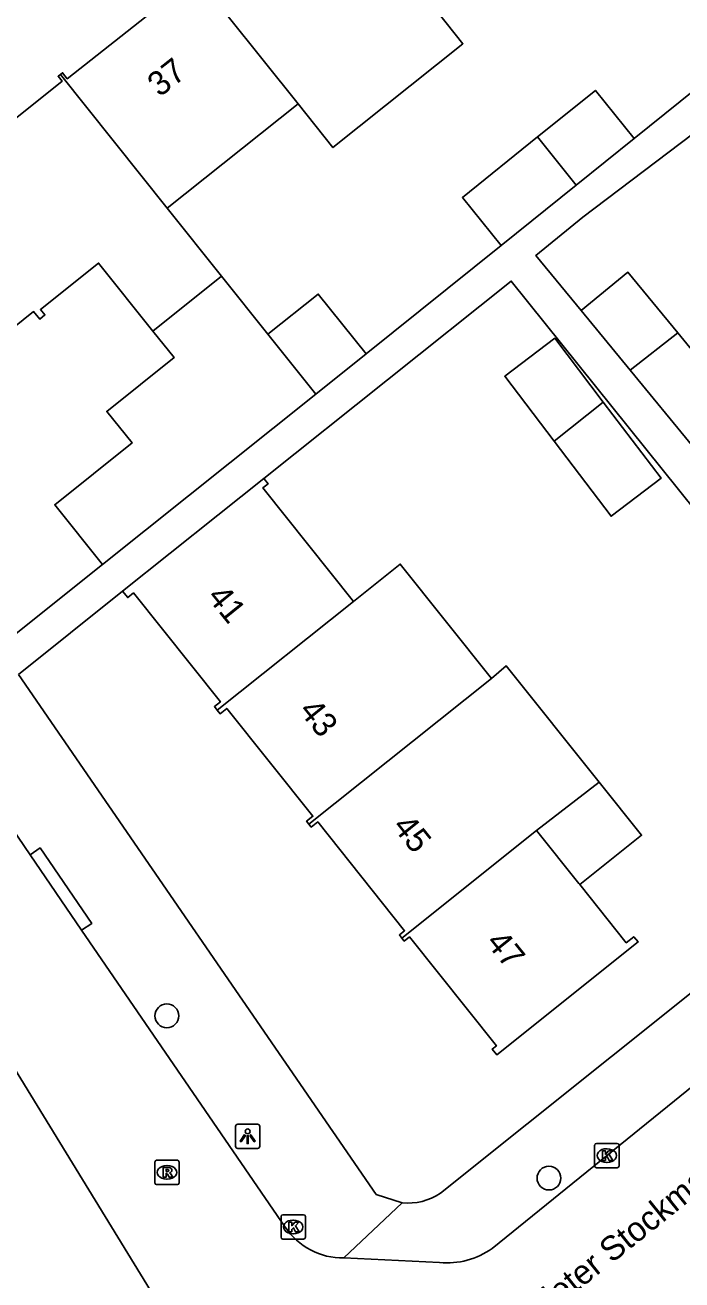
# Model space of a CAD drawing. Extents: x 157466 to 158888, y 383063 to 384677.
# Drawn here: x 158145.9 to 158172.9, y 383938.3 to 383989.9 of the extents above; entities that cross this region are included whole.
import ezdxf

# ---------------------------------------------------------------- set-up
doc = ezdxf.new("R2010")
doc.units = 0
for name, color, linetype in [('IMGEO_Boom', 7, 'Continuous'), ('IMGEO_Kolk', 7, 'Continuous'), ('IMGEO_Lichtpunt', 7, 'Continuous'), ('IMGEO_Openbare_ruimte_label', 7, 'Continuous'), ('IMGEO_Pand', 7, 'Continuous'), ('IMGEO_Pand_nummerreeks', 7, 'Continuous'), ('IMGEO_Rijbaan_lokaal_open', 7, 'Continuous'), ('IMGEO_Rioolput', 7, 'Continuous'), ('IMGEO_Voetpad_open', 7, 'Continuous')]:
    doc.layers.add(name, color=color, linetype=linetype)

msp = doc.modelspace()

# ---------------------------------------------------------------- linework, layer by layer
at = {"layer": 'IMGEO_Boom'}
for centre in [(158151.712, 383949.191), (158167.421, 383942.516)]:
    msp.add_circle(centre, 0.489, dxfattribs=at)
at = {"layer": 'IMGEO_Kolk'}
for p, q in [((158169.299, 383943.016), (158169.299, 383943.868)), ((158169.374, 383943.942), (158170.226, 383943.942)), ((158170.3, 383943.868), (158170.3, 383943.016)), ((158169.787, 383943.722), (158169.812, 383943.722)), ((158170.226, 383942.942), (158169.374, 383942.942)), ((158169.81, 383943.162), (158169.785, 383943.162)), ((158156.405, 383940.081), (158156.405, 383940.933)), ((158156.48, 383941.007), (158157.332, 383941.007)), ((158156.893, 383940.787), (158156.918, 383940.787)), ((158157.406, 383940.933), (158157.406, 383940.081)), ((158156.916, 383940.227), (158156.891, 383940.227)), ((158157.332, 383940.007), (158156.48, 383940.007))]:
    msp.add_line(p, q, dxfattribs=at)
for points in [[(158169.299, 383943.016), (158169.299, 383943.868)], [(158169.374, 383943.942), (158170.226, 383943.942)], [(158170.3, 383943.868), (158170.3, 383943.016)], [(158169.62, 383943.642), (158169.743, 383943.642), (158169.743, 383943.491), (158169.873, 383943.642), (158170.037, 383943.642), (158169.891, 383943.491), (158170.044, 383943.242), (158169.892, 383943.242), (158169.807, 383943.406), (158169.743, 383943.339), (158169.743, 383943.242), (158169.62, 383943.242), (158169.62, 383943.642)], [(158170.226, 383942.942), (158169.374, 383942.942)], [(158156.405, 383940.081), (158156.405, 383940.933)], [(158156.48, 383941.007), (158157.332, 383941.007)], [(158156.726, 383940.707), (158156.849, 383940.707), (158156.849, 383940.556), (158156.979, 383940.707), (158157.143, 383940.707), (158156.997, 383940.556), (158157.15, 383940.307), (158156.998, 383940.307), (158156.913, 383940.471), (158156.849, 383940.404), (158156.849, 383940.307), (158156.726, 383940.307), (158156.726, 383940.707)], [(158157.406, 383940.933), (158157.406, 383940.081)], [(158157.332, 383940.007), (158156.48, 383940.007)]]:
    msp.add_lwpolyline(points, dxfattribs=at)
for centre, start, end in [((158169.376, 383943.866), 91.552, 178.448), ((158169.376, 383943.866), 91.552, 178.448), ((158170.224, 383943.866), 1.552, 88.448), ((158170.224, 383943.866), 1.552, 88.448), ((158169.376, 383943.018), 181.552, 268.448), ((158169.376, 383943.018), 181.552, 268.448), ((158170.224, 383943.018), 271.552, 358.448), ((158170.224, 383943.018), 271.552, 358.448), ((158156.482, 383940.931), 91.552, 178.448), ((158156.482, 383940.931), 91.552, 178.448), ((158157.33, 383940.931), 1.552, 88.448), ((158157.33, 383940.931), 1.552, 88.448), ((158156.482, 383940.083), 181.552, 268.448), ((158156.482, 383940.083), 181.552, 268.448), ((158157.33, 383940.083), 271.552, 358.448), ((158157.33, 383940.083), 271.552, 358.448)]:
    msp.add_arc(centre, 0.0765, start, end, dxfattribs=at)
for centre, major_axis, ratio, start_param, end_param in [((158169.786, 383943.442), (-0.387, 0.002), 0.722429, 4.712389, 7.853982), ((158169.811, 383943.442), (-0.39, 0.002), 0.717154, 1.570796, 4.712389), ((158156.892, 383940.507), (-0.387, 0.002), 0.722429, 4.712389, 7.853982), ((158156.917, 383940.507), (-0.39, 0.002), 0.717154, 1.570796, 4.712389)]:
    msp.add_ellipse(centre, major_axis=major_axis, ratio=ratio, start_param=start_param, end_param=end_param, dxfattribs=at)
at = {"layer": 'IMGEO_Lichtpunt'}
for p, q in [((158154.535, 383944.638), (158154.535, 383943.831)), ((158154.535, 383944.638), (158154.535, 383943.831)), ((158155.437, 383944.733), (158154.629, 383944.733)), ((158155.437, 383944.733), (158154.629, 383944.733)), ((158155.531, 383943.831), (158155.531, 383944.638)), ((158155.531, 383943.831), (158155.531, 383944.638)), ((158154.629, 383943.737), (158155.437, 383943.737)), ((158154.629, 383943.737), (158155.437, 383943.737))]:
    msp.add_line(p, q, dxfattribs=at)
for points in [[(158154.909, 383944.302), (158154.948, 383944.274), (158154.76, 383944.012), (158154.722, 383944.039), (158154.909, 383944.302)], [(158155.121, 383944.274), (158155.159, 383944.301), (158155.346, 383944.039), (158155.307, 383944.011), (158155.121, 383944.274)], [(158155.011, 383944.254), (158155.058, 383944.254), (158155.058, 383943.932), (158155.011, 383943.932), (158155.011, 383944.254)]]:
    msp.add_lwpolyline(points, dxfattribs=at)
msp.add_circle((158155.034, 383944.436), 0.0994, dxfattribs=at)
for centre, start, end in [((158154.629, 383944.638), 90, 180), ((158154.629, 383944.638), 90, 180), ((158155.437, 383944.638), 0, 90), ((158155.437, 383944.638), 0, 90), ((158154.629, 383943.831), 180, 270), ((158154.629, 383943.831), 180, 270), ((158155.437, 383943.831), 270, 0), ((158155.437, 383943.831), 270, 360)]:
    msp.add_arc(centre, 0.0946, start, end, dxfattribs=at)
at = {"layer": 'IMGEO_Pand'}
for points in [[(158147.332, 383987.915), (158147.423, 383987.988), (158147.619, 383987.741), (158152.812, 383991.847), (158152.623, 383992.085), (158152.737, 383992.176)], [(158152.737, 383992.176), (158157.106, 383986.708)], [(158162.452, 383990.978), (158163.886, 383989.183), (158158.54, 383984.912), (158157.106, 383986.708)], [(158151.136, 383977.364), (158148.905, 383980.156), (158146.516, 383978.248), (158146.695, 383978.023), (158146.484, 383977.854), (158146.234, 383978.166), (158143.03, 383975.607), (158138.728, 383980.992), (158138.998, 383981.208), (158139.137, 383981.033), (158142.07, 383983.376), (158141.901, 383983.588), (158142.063, 383983.717), (158142.233, 383983.505), (158147.405, 383987.636), (158147.24, 383987.842), (158147.332, 383987.915)], [(158151.728, 383982.412), (158147.332, 383987.915)], [(158166.952, 383985.346), (158169.327, 383987.261), (158170.919, 383985.286)], [(158157.106, 383986.708), (158151.728, 383982.412)], [(158165.451, 383980.88), (158163.859, 383982.854), (158166.952, 383985.346)], [(158166.952, 383985.346), (158168.535, 383983.365)], [(158168.535, 383983.365), (158170.919, 383985.286)], [(158165.451, 383980.88), (158168.535, 383983.365)], [(158151.728, 383982.412), (158153.959, 383979.62)], [(158153.959, 383979.62), (158151.136, 383977.364)], [(158153.959, 383979.62), (158155.867, 383977.23)], [(158168.744, 383978.205), (158170.668, 383979.784), (158172.717, 383977.287)], [(158155.867, 383977.23), (158157.932, 383978.883), (158159.899, 383976.427)], [(158168.744, 383978.205), (158170.755, 383975.754)], [(158149.07, 383967.756), (158147.103, 383970.213), (158150.28, 383972.757), (158149.24, 383974.058), (158152.009, 383976.271), (158151.136, 383977.364)], [(158157.832, 383974.772), (158155.867, 383977.23)], [(158167.632, 383972.829), (158165.6, 383975.504), (158167.655, 383977.065), (158169.649, 383974.44)], [(158172.717, 383977.287), (158170.755, 383975.754)], [(158172.717, 383977.287), (158175.272, 383974.173), (158173.348, 383972.594)], [(158157.832, 383974.772), (158159.899, 383976.427)], [(158170.755, 383975.754), (158173.348, 383972.594)], [(158149.07, 383967.756), (158157.832, 383974.772)], [(158169.649, 383974.44), (158172.029, 383971.307), (158169.975, 383969.746), (158167.632, 383972.829)], [(158167.632, 383972.829), (158169.649, 383974.44)], [(158155.699, 383971.298), (158153.8, 383969.782), (158149.893, 383966.661)], [(158155.699, 383971.298), (158155.874, 383971.08), (158155.656, 383970.906), (158159.383, 383966.24)], [(158159.383, 383966.24), (158161.303, 383967.773), (158165.057, 383963.073)], [(158153.781, 383961.765), (158153.663, 383961.913), (158153.913, 383962.112), (158150.338, 383966.587), (158150.102, 383966.399), (158149.893, 383966.661)], [(158159.383, 383966.24), (158153.781, 383961.765)], [(158165.057, 383963.073), (158165.665, 383963.583), (158169.488, 383958.798)], [(158157.552, 383957.078), (158165.057, 383963.073)], [(158157.552, 383957.078), (158157.456, 383957.198), (158157.713, 383957.403), (158154.172, 383961.836), (158153.899, 383961.617), (158153.781, 383961.765)], [(158169.488, 383958.798), (158166.911, 383956.816)], [(158168.688, 383954.591), (158171.228, 383956.62), (158169.488, 383958.798)], [(158161.37, 383952.391), (158161.269, 383952.517), (158161.486, 383952.691), (158157.912, 383957.165), (158157.65, 383956.955), (158157.552, 383957.078)], [(158166.911, 383956.816), (158161.37, 383952.391)], [(158166.911, 383956.816), (158168.653, 383954.635), (158168.688, 383954.591)], [(158161.37, 383952.391), (158161.471, 383952.265), (158161.683, 383952.434), (158165.259, 383947.958), (158165.088, 383947.821), (158165.274, 383947.588), (158171.082, 383952.228), (158170.905, 383952.445), (158170.6, 383952.2), (158168.688, 383954.591)]]:
    msp.add_lwpolyline(points, dxfattribs=at)
at = {"layer": 'IMGEO_Rijbaan_lokaal_open'}
for points in [[(158146.089, 383955.819), (158141.951, 383961.885)], [(158146.089, 383955.819), (158148.208, 383952.713)], [(158165.086, 383939.625), (158178.644, 383950.6), (158182.31, 383953.54)], [(158156.573, 383940.5), (158148.208, 383952.713)], [(158153.422, 383933.994), (158144.505, 383948.544)], [(158158.99, 383939.228), (158162.923, 383939.044)]]:
    msp.add_lwpolyline(points, dxfattribs=at)
for centre, radius, start, end in [((158158.957, 383942.097), 2.869, 213.8191, 270.6678), ((158163.252, 383942.136), 3.109, 263.9231, 306.1473)]:
    msp.add_arc(centre, radius, start, end, dxfattribs=at)
at = {"layer": 'IMGEO_Rioolput'}
for p, q in [((158151.292, 383943.25), (158152.144, 383943.25)), ((158151.217, 383942.324), (158151.217, 383943.176)), ((158151.705, 383943.03), (158151.73, 383943.03)), ((158152.218, 383943.176), (158152.218, 383942.324)), ((158152.144, 383942.25), (158151.292, 383942.25)), ((158151.728, 383942.47), (158151.703, 383942.47))]:
    msp.add_line(p, q, dxfattribs=at)
for points in [[(158151.292, 383943.25), (158152.144, 383943.25)], [(158151.217, 383942.324), (158151.217, 383943.176)], [(158151.806, 383942.948), (158151.554, 383942.95), (158151.554, 383942.55)], [(158151.732, 383942.869), (158151.678, 383942.869), (158151.678, 383942.788)], [(158151.678, 383942.788), (158151.73, 383942.788)], [(158152.218, 383943.176), (158152.218, 383942.324)], [(158152.144, 383942.25), (158151.292, 383942.25)], [(158151.554, 383942.55), (158151.678, 383942.55), (158151.678, 383942.712), (158151.689, 383942.712)], [(158151.736, 383942.683), (158151.807, 383942.55), (158151.947, 383942.55), (158151.882, 383942.676)]]:
    msp.add_lwpolyline(points, dxfattribs=at)
for centre, radius, start, end in [((158151.294, 383943.174), 0.0765, 91.552, 178.448), ((158151.294, 383943.174), 0.0765, 91.552, 178.448), ((158152.142, 383943.174), 0.0765, 1.552, 88.448), ((158152.142, 383943.174), 0.0765, 1.552, 88.448), ((158151.714, 383942.977), 0.19, 274.7715, 282.9687), ((158151.738, 383942.773), 0.0964, 77.0061, 93.1865), ((158151.752, 383942.83), 0.0378, 276.6634, 79.6772), ((158151.805, 383942.838), 0.109, 350.3612, 89.416), ((158151.803, 383942.838), 0.112, 277.5842, 350.9817), ((158151.294, 383942.326), 0.0765, 181.552, 268.448), ((158151.294, 383942.326), 0.0765, 181.552, 268.448), ((158151.688, 383942.659), 0.0533, 26.0293, 88.6989), ((158151.787, 383942.623), 0.108, 29.5134, 73.7905), ((158152.142, 383942.326), 0.0765, 271.552, 358.448), ((158152.142, 383942.326), 0.0765, 271.552, 358.448)]:
    msp.add_arc(centre, radius, start, end, dxfattribs=at)
for centre, major_axis, ratio, start_param, end_param in [((158151.704, 383942.75), (-0.387, 0.002), 0.722429, 4.712389, 7.853982), ((158151.729, 383942.75), (-0.39, 0.002), 0.717154, 1.570796, 4.712389)]:
    msp.add_ellipse(centre, major_axis=major_axis, ratio=ratio, start_param=start_param, end_param=end_param, dxfattribs=at)
at = {"layer": 'IMGEO_Voetpad_open'}
for points in [[(158170.919, 383985.286), (158184.922, 383996.57)], [(158174.331, 383986.23), (158168.807, 383982.053), (158166.883, 383980.474), (158168.744, 383978.205)], [(158159.899, 383976.427), (158165.451, 383980.88)], [(158175.543, 383967.359), (158165.869, 383979.417), (158155.699, 383971.298)], [(158144.83, 383964.361), (158144.902, 383964.419), (158149.07, 383967.756)], [(158149.893, 383966.661), (158145.605, 383963.235)], [(158145.605, 383963.235), (158160.318, 383941.84), (158161.379, 383941.503)], [(158148.208, 383952.713), (158148.621, 383952.995), (158146.501, 383956.101), (158146.089, 383955.819)], [(158162.956, 383941.894), (158180.573, 383955.975)], [(158161.379, 383941.503), (158158.99, 383939.228)]]:
    msp.add_lwpolyline(points, dxfattribs=at)
msp.add_arc((158161.641, 383943.823), 2.335, 263.5639, 304.2862, dxfattribs=at)

# ---------------------------------------------------------------- texts
at = {"layer": 'IMGEO_Openbare_ruimte_label'}
msp.add_text('Pieter Stockmanslaan', height=1, rotation=38.7493, dxfattribs=at).set_placement((158166.989, 383936.57))
at = {"layer": 'IMGEO_Pand_nummerreeks'}
for s, rotation, p in [('37', 38.2503, (158151.417, 383986.958)), ('41', 308.8837, (158153.33, 383966.413)), ('43', 308.8837, (158157.104, 383961.733)), ('45', 308.8837, (158160.95, 383956.965)), ('47', 308.8864, (158164.795, 383952.198))]:
    msp.add_text(s, height=1, rotation=rotation, dxfattribs=at).set_placement(p)

doc.saveas('drawing.dxf')
